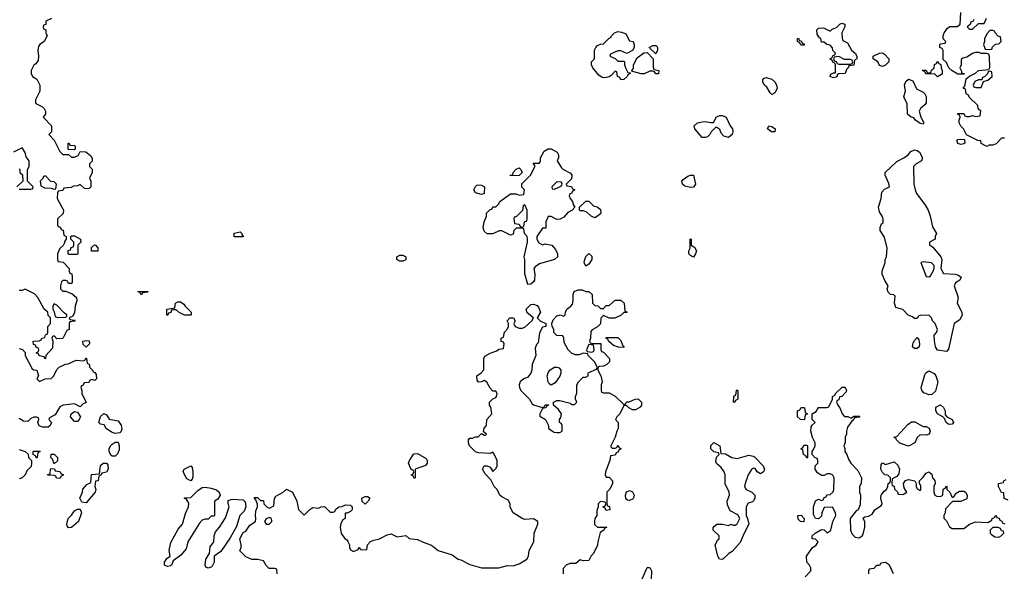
# Model space of a CAD drawing. Header units: inches. Extents: x 2380249 to 2585472, y 382747 to 546448.
# Tile 311 of 626: x 2560833 to 2567609, y 390707 to 394500. Entities that reach past the tile are written whole.
import ezdxf

# ---------------------------------------------------------------- set-up
doc = ezdxf.new("R2010")
doc.units = ezdxf.units.IN
doc.header["$MEASUREMENT"] = 0
doc.layers.add('C5369', color=7, linetype='Continuous')

msp = doc.modelspace()

# ---------------------------------------------------------------- linework, layer by layer
at = {"layer": 'C5369', "color": 4, "elevation": 32}
for points in [[(2567610, 393686), (2567590, 393686), (2567552.7, 393647.3), (2567530, 393638), (2567503.6, 393636.4), (2567488.8, 393628.9), (2567450, 393648.7), (2567447.3, 393667.3), (2567426, 393670), (2567348.8, 393708.9), (2567329, 393749), (2567310, 393768), (2567298, 393790), (2567298, 393810), (2567306, 393830), (2567302, 393842), (2567286, 393850), (2567290, 393854), (2567330, 393854), (2567338, 393838), (2567350, 393834), (2567370, 393834), (2567390, 393842), (2567410, 393834), (2567442, 393838), (2567446, 393870), (2567428, 393888), (2567426, 393910), (2567367.3, 393967.3), (2567362, 393982), (2567346, 393990), (2567342, 394022), (2567326, 394030), (2567338, 394042), (2567347.3, 394092.7), (2567368, 394112), (2567410, 394132), (2567430, 394151.3), (2567502, 394158), (2567508, 394172), (2567507.3, 394247.3), (2567502, 394262), (2567487.3, 394267.3), (2567450, 394268), (2567434.6, 394274.6), (2567410, 394275.3), (2567390, 394268.7), (2567350, 394242), (2567323.6, 394236.4), (2567312.7, 394227.3), (2567311.2, 394188.9), (2567302, 394170), (2567314, 394146), (2567314, 394134), (2567334, 394130), (2567330, 394126), (2567290, 394126), (2567250, 394148), (2567226, 394170), (2567210, 394206), (2567187.3, 394227.3), (2567187.3, 394287.3), (2567182, 394302), (2567166, 394310), (2567166, 394330), (2567170, 394334), (2567202, 394338), (2567206, 394350), (2567188, 394368), (2567188.4, 394388.4), (2567194, 394410), (2567218, 394442), (2567232.7, 394452.7), (2567287.3, 394452.7), (2567306, 394470), (2567309, 394550)], [(2561051.2, 394508.9), (2561014, 394490), (2561012.7, 394467.3), (2560998, 394462), (2560994, 394450), (2560998, 394438), (2561014, 394430), (2561014, 394410), (2561022, 394390), (2561002, 394350), (2560971.6, 394328.4), (2560963.6, 394316.4), (2560958, 394290), (2560962, 394250), (2560959.6, 394220.4), (2560943.6, 394196.4), (2560930, 394188), (2560912, 394150), (2560912, 394130), (2560922, 394110), (2560951, 394091), (2560971, 394050), (2560970.9, 394009.1), (2560942, 393950), (2560942, 393930), (2560944.7, 393924.7), (2560990, 393902), (2561002, 393890), (2561011.6, 393871.6), (2561012, 393850), (2560994, 393830), (2561052, 393770), (2561051.2, 393728.9), (2561034, 393710), (2561070.9, 393670.9), (2561110, 393594), (2561130, 393574), (2561170, 393574), (2561190, 393554), (2561210, 393554), (2561234.6, 393565.4), (2561250, 393594), (2561288.4, 393591.6), (2561323.6, 393563.6), (2561332.7, 393547.3), (2561332.7, 393527.3), (2561314, 393510), (2561314, 393490), (2561332, 393472), (2561331.2, 393448.9), (2561314, 393410), (2561322, 393390), (2561322, 393350), (2561316.9, 393343.1), (2561310, 393338), (2561280.4, 393340.4), (2561250, 393366), (2561230, 393358), (2561203.6, 393356.4), (2561187.3, 393347.3), (2561138, 393342), (2561130, 393326), (2561098, 393322), (2561094, 393310), (2561092, 393270), (2561134, 393190), (2561132.7, 393167.3), (2561094, 393130), (2561094, 393090), (2561098, 393078), (2561112.7, 393072.7), (2561118, 393058), (2561132.7, 393052.7), (2561138, 393018), (2561154, 393010), (2561154, 392990), (2561143.6, 392976.4), (2561139.6, 392960.4), (2561132.7, 392947.3), (2561110, 392926), (2561094, 392890), (2561094, 392850), (2561098, 392838), (2561132.7, 392832.7), (2561174, 392790), (2561174, 392770), (2561178, 392758), (2561191.6, 392751.6), (2561194, 392730), (2561194, 392690), (2561190, 392686), (2561170, 392686), (2561162, 392702), (2561150, 392706), (2561130, 392706), (2561122, 392698), (2561114, 392670), (2561114, 392650), (2561130, 392634), (2561150, 392634), (2561195.3, 392615.3), (2561224.7, 392590), (2561226, 392570), (2561214.8, 392530), (2561210, 392486), (2561198, 392462), (2561174, 392450), (2561178, 392438), (2561210, 392434), (2561214, 392430), (2561210, 392426), (2561178, 392422), (2561174, 392410), (2561174, 392370), (2561158, 392362), (2561130, 392308), (2561090, 392306), (2561070, 392326), (2561058, 392322), (2561054, 392310), (2561062, 392290), (2561059.6, 392240.4), (2561014, 392190), (2561011.2, 392168.9), (2561006, 392170), (2561002, 392182), (2560968.4, 392188.4), (2560962, 392202), (2560946, 392210), (2560962, 392218), (2560966, 392230), (2560962, 392242), (2560947.3, 392247.3), (2560942, 392262), (2560927.3, 392267.3), (2560926, 392290), (2560967.3, 392292.7), (2560982, 392298), (2560986, 392310), (2561006, 392314), (2561010, 392334), (2561022, 392338), (2561026, 392350), (2561028, 392390), (2561046, 392410), (2561046, 392450), (2561030, 392466), (2561028, 392490), (2561002, 392510), (2560958, 392590), (2560934.6, 392614.6), (2560870, 392648), (2560850, 392638), (2560830, 392638)], [(2567398, 394502), (2567392.7, 394487.3), (2567378, 394482), (2567372.7, 394467.3), (2567354, 394450), (2567370, 394434), (2567390, 394434), (2567430, 394474), (2567470, 394474), (2567486, 394510)], [(2560830, 393334), (2560910, 393334), (2560922, 393338), (2560926, 393350), (2560886, 393390), (2560886, 393470), (2560898, 393490), (2560898, 393530), (2560878, 393558), (2560870, 393586), (2560850, 393618), (2560790, 393588)], [(2560830, 393474), (2560834, 393470), (2560834, 393450), (2560852.7, 393432.7), (2560854, 393390), (2560814, 393350)], [(2562606, 390690), (2562602, 390722), (2562590, 390726), (2562550, 390726), (2562530, 390746), (2562510, 390778), (2562470, 390788), (2562430, 390788), (2562390, 390806), (2562348.4, 390848.4), (2562358, 390870), (2562358, 390890), (2562348, 390930), (2562370, 390974), (2562390, 390982), (2562416.4, 391023.6), (2562455.3, 391050), (2562459.3, 391070), (2562455.1, 391090), (2562457.2, 391122.8), (2562469, 391150), (2562468.8, 391168.9), (2562458, 391198), (2562448, 391210), (2562450, 391214), (2562470, 391214), (2562490, 391194), (2562510, 391194), (2562514, 391170), (2562534, 391150), (2562550, 391142), (2562556.4, 391143.6), (2562582, 391158), (2562587.3, 391207.3), (2562596.4, 391223.6), (2562646, 391250), (2562670, 391271.3), (2562710, 391252), (2562741, 391190), (2562752, 391132), (2562790, 391094), (2562830, 391132), (2562850, 391144.7), (2562890, 391142), (2562908.8, 391151.1), (2562930, 391152), (2562970, 391114), (2562990, 391114), (2563002, 391118), (2563007.3, 391132.7), (2563028.8, 391151.1), (2563050, 391152), (2563076.4, 391163.6), (2563110, 391162), (2563122, 391150), (2563122, 391130), (2563110, 391118), (2563086, 391106), (2563074, 391106), (2563072, 391070), (2563058, 391062), (2563043.6, 391036.4), (2563038, 391010), (2563046, 390966), (2563070, 390932), (2563083.6, 390923.6), (2563091.6, 390911.6), (2563102, 390890), (2563102, 390870), (2563110, 390854), (2563130, 390842), (2563162, 390858), (2563170, 390874), (2563178, 390858), (2563190, 390854), (2563222, 390858), (2563226, 390890), (2563248.4, 390911.6), (2563270, 390922), (2563310, 390931), (2563362, 390958), (2563390, 390964.7), (2563430, 390944.7), (2563490, 390952), (2563512.7, 390932.7), (2563570, 390926), (2563610, 390906.8), (2563667.5, 390887.5), (2563712, 390850), (2563810, 390821), (2563850, 390791), (2563870, 390786), (2563930, 390754.8), (2564010, 390731.3), (2564130, 390730.8), (2564190, 390746), (2564230, 390744.7), (2564270, 390758), (2564324, 390790), (2564334.5, 390810), (2564339.5, 390850), (2564372.3, 390910), (2564373.2, 390970), (2564398, 391030), (2564398, 391050), (2564368.4, 391068.4), (2564310, 391064), (2564290, 391069), (2564228.8, 391108.9), (2564208.8, 391148.9), (2564208, 391170), (2564195.3, 391195.3), (2564150, 391218), (2564138, 391230), (2564118, 391270), (2564098, 391290), (2564076.4, 391336.4), (2564036.4, 391376.4), (2564018, 391410), (2564030, 391432), (2564050, 391432), (2564070, 391422), (2564090, 391394), (2564110, 391414), (2564118, 391430), (2564118, 391470), (2564096.4, 391516.4), (2564090, 391526), (2564070, 391518), (2563990, 391522), (2563968.7, 391528.7), (2563929, 391569), (2563922, 391590), (2563922, 391610), (2563930, 391622), (2563950, 391622), (2563970, 391632), (2563987.3, 391632.7), (2564010, 391654), (2564030, 391642), (2564038, 391642), (2564046, 391650), (2564026, 391666), (2564028.4, 391691.6), (2564046, 391710), (2564048.4, 391751.6), (2564082, 391790), (2564074.6, 391834.6), (2564066, 391850), (2564066, 391870), (2564090, 391894), (2564110, 391902), (2564115.3, 391910), (2564118, 391930), (2564110, 391946), (2564090, 391946), (2564070, 391966), (2564048.4, 392008.4), (2564030, 392018), (2564011.2, 392008.9), (2563990, 392008), (2563980.4, 392020.4), (2563978, 392050), (2564008.4, 392071.6), (2564027.3, 392092.7), (2564028, 392170), (2564034.6, 392185.4), (2564070, 392206), (2564116.4, 392223.6), (2564130, 392234), (2564162, 392238), (2564166, 392270), (2564162, 392282), (2564147.3, 392287.3), (2564146, 392310), (2564162, 392318), (2564168.4, 392351.6), (2564190, 392374), (2564198, 392390), (2564198, 392410), (2564188, 392430), (2564206, 392450), (2564232, 392450), (2564242, 392430), (2564234, 392410), (2564242, 392390), (2564270, 392378), (2564290, 392378), (2564310, 392386), (2564358, 392430), (2564368, 392450), (2564325.2, 392485.2), (2564318, 392510), (2564350, 392542), (2564370, 392544.7), (2564393.7, 392533.7), (2564403.5, 392523.5), (2564416, 392490), (2564394, 392450), (2564414, 392430), (2564454, 392410), (2564454, 392390), (2564430, 392386), (2564410, 392346), (2564402, 392278), (2564390, 392266), (2564379.6, 392240.4), (2564384.7, 392190), (2564358.8, 392130), (2564358, 392090), (2564351.3, 392070), (2564330, 392042), (2564302, 392030), (2564278, 392010), (2564271.3, 391990), (2564271.6, 391971.6), (2564282, 391950), (2564342, 391890), (2564359.6, 391859.6), (2564370, 391852), (2564430, 391834), (2564442, 391838), (2564450, 391852), (2564472.7, 391852.7), (2564470, 391846), (2564458, 391842), (2564454, 391830), (2564430, 391826), (2564412, 391790), (2564412.7, 391772.7), (2564450.9, 391750.9), (2564472, 391710), (2564472, 391690), (2564510, 391664.7), (2564530, 391662), (2564550, 391662), (2564566, 391670), (2564566, 391710), (2564562, 391722), (2564548, 391730), (2564548.7, 391750), (2564556.4, 391763.6), (2564562, 391790), (2564540.2, 391820.2), (2564506, 391850), (2564506, 391870), (2564530, 391882), (2564550, 391881), (2564622, 391862), (2564630, 391854), (2564650, 391854), (2564666, 391870), (2564658, 391890), (2564658, 391910), (2564667.3, 391932.7), (2564668, 391990), (2564678, 392010), (2564710, 392042), (2564730, 392042), (2564746, 392050), (2564746, 392070), (2564750, 392074), (2564802, 392098), (2564806, 392110), (2564790, 392146), (2564746, 392190), (2564742, 392202), (2564710, 392208), (2564683.6, 392196.4), (2564656.4, 392196.4), (2564630, 392208), (2564608, 392230), (2564580.4, 392280.4), (2564578, 392310), (2564570, 392326), (2564530, 392328), (2564508, 392350), (2564508, 392370), (2564498, 392390), (2564495.3, 392410), (2564504.7, 392435.3), (2564530, 392464.7), (2564551.3, 392471.3), (2564578, 392462), (2564586, 392470), (2564588, 392490), (2564598, 392510), (2564626, 392530), (2564636.4, 392543.6), (2564642, 392570), (2564642, 392610), (2564648, 392630), (2564676.4, 392643.6), (2564703.6, 392643.6), (2564730, 392632), (2564750, 392632), (2564772, 392610), (2564774, 392550), (2564790, 392534), (2564812.7, 392532.7), (2564830, 392514), (2564850, 392514), (2564870, 392534), (2564890, 392534), (2564930, 392571.3), (2564970, 392571.3), (2564992, 392550), (2564998, 392498), (2565014, 392490), (2565010, 392486), (2564990, 392486), (2564971.6, 392468.4), (2564928.4, 392448.4), (2564890, 392448), (2564850, 392466), (2564832.7, 392447.3), (2564830.9, 392409.1), (2564810, 392388), (2564771.6, 392368.4), (2564763.6, 392356.4), (2564762, 392310), (2564754, 392290), (2564758, 392278), (2564770, 392274), (2564832.7, 392272.7), (2564832.7, 392232.7), (2564838, 392218), (2564850, 392214), (2564892, 392170), (2564891.6, 392148.4), (2564874, 392130), (2564850, 392118), (2564823.6, 392116.4), (2564812.7, 392107.3), (2564812, 392090), (2564832, 392050), (2564842, 392010), (2564834, 391990), (2564834, 391950), (2564838, 391938), (2564850, 391934), (2564890, 391934), (2564931.6, 391911.6), (2564990, 391854), (2565002, 391858), (2565008.4, 391871.6), (2565027.3, 391872.7), (2565068.4, 391891.6), (2565090, 391892), (2565112, 391870), (2565111.6, 391848.4), (2565103.6, 391836.4), (2565070, 391818), (2565050, 391818), (2565026, 391830), (2565010, 391846), (2564990, 391846), (2564962, 391790), (2564942, 391770), (2564934, 391750), (2564952, 391730), (2564952, 391690), (2564942, 391670), (2564931.6, 391628.4), (2564902, 391570), (2564902, 391562), (2564910, 391554), (2564930, 391554), (2564942, 391558), (2564950, 391574), (2564958, 391558), (2564972, 391550), (2564958, 391542), (2564950, 391526), (2564938, 391522), (2564930, 391506), (2564898, 391502), (2564894, 391470), (2564864.7, 391390), (2564862, 391370), (2564870, 391354), (2564890, 391354), (2564912, 391330), (2564911.6, 391308.4), (2564891.6, 391268.4), (2564874, 391250), (2564874, 391170), (2564878, 391158), (2564892.7, 391152.7), (2564894, 391130), (2564870, 391126), (2564862, 391142), (2564846, 391150), (2564862, 391158), (2564866, 391170), (2564862, 391182), (2564830, 391186), (2564814, 391170), (2564814, 391150), (2564805.4, 391125.4), (2564804.7, 391090), (2564790.8, 391070), (2564787.9, 391052.1), (2564788.3, 391028.3), (2564810, 391010.7), (2564874, 391010), (2564858, 391002), (2564854, 390990), (2564826.8, 390973.2), (2564811.3, 390910), (2564810, 390886), (2564782, 390830), (2564766.4, 390813.6), (2564750, 390782), (2564710, 390778), (2564690, 390786), (2564659.6, 390760.4), (2564619.6, 390760.4), (2564594, 390750), (2564572.7, 390727.3), (2564572, 390690)], [(2560830, 392238), (2560851.6, 392231.6), (2560871.6, 392211.6), (2560872, 392190), (2560919.6, 392099.6), (2560930, 392092), (2560951.3, 392090), (2560962, 392050), (2560952, 392030), (2560970, 392012), (2561008.8, 392031.1), (2561050, 392032), (2561068.8, 392051.1), (2561090, 392094), (2561106, 392110), (2561148.4, 392131.6), (2561167.3, 392132.7), (2561222, 392158), (2561270, 392154), (2561282, 392158), (2561290, 392174), (2561294, 392170), (2561298, 392138), (2561314, 392130), (2561314, 392110), (2561334, 392090), (2561338, 392078), (2561350, 392074), (2561359.6, 392059.6), (2561362, 392030), (2561350, 392018), (2561330, 392026), (2561318, 392022), (2561310, 392006), (2561278, 392002), (2561270, 391986), (2561258, 391982), (2561254, 391970), (2561262, 391950), (2561262, 391930), (2561290, 391868), (2561270, 391858), (2561250, 391838), (2561210, 391858), (2561131.6, 391848.4), (2561110, 391838), (2561076.9, 391783.1), (2561038, 391762), (2561034, 391750), (2561052, 391730), (2561042, 391710), (2561030, 391698), (2560990, 391698), (2560967.3, 391707.3), (2560958, 391730), (2560966, 391750), (2560962, 391762), (2560950, 391766), (2560930, 391766), (2560910, 391758), (2560890, 391738), (2560860.4, 391740.4), (2560830, 391758)], [(2566238, 390670), (2566278, 390710), (2566278, 390730), (2566268, 390750), (2566248.7, 390770), (2566248, 390810), (2566288, 390870), (2566314, 390886), (2566328, 390910), (2566310, 390928), (2566286, 390930), (2566286, 390950), (2566306, 390970), (2566350, 390994), (2566370, 390992), (2566390, 390972), (2566410, 390984.7), (2566415.3, 390990), (2566428.7, 391050), (2566448.7, 391090), (2566448, 391110), (2566427.3, 391147.3), (2566370, 391146), (2566352, 391110), (2566350, 391086), (2566330, 391068), (2566308.8, 391068.9), (2566296.4, 391096.4), (2566295.3, 391150), (2566310, 391192), (2566330, 391202), (2566350, 391194), (2566362, 391198), (2566370, 391214), (2566382, 391218), (2566387.3, 391232.7), (2566410, 391234), (2566430, 391254), (2566435.3, 391270), (2566438, 391350), (2566428, 391368), (2566410, 391378), (2566390, 391378), (2566370, 391366), (2566350, 391366), (2566323.1, 391383.1), (2566308, 391410), (2566308, 391432), (2566326, 391450), (2566326, 391470), (2566322, 391482), (2566307.3, 391487.3), (2566286, 391510), (2566286, 391530), (2566296.4, 391543.6), (2566306, 391570), (2566306, 391590), (2566288, 391628), (2566278, 391670), (2566280.4, 391699.6), (2566287.3, 391712.7), (2566306, 391730), (2566286, 391750), (2566286, 391790), (2566314.6, 391805.4), (2566330, 391834), (2566387.3, 391832.7), (2566402, 391838), (2566426, 391890), (2566426, 391910), (2566442, 391918), (2566446, 391930), (2566492.7, 391972.7), (2566510, 391974), (2566514, 391970), (2566522, 391950), (2566519.6, 391940.4), (2566491.2, 391908.9), (2566474, 391906), (2566470, 391886), (2566458, 391882), (2566454, 391870), (2566462, 391850), (2566478, 391830), (2566492, 391790), (2566510, 391772), (2566531.2, 391771.1), (2566550, 391762), (2566558, 391762), (2566572.7, 391772.7), (2566610, 391774), (2566614, 391770), (2566610, 391766), (2566578, 391762), (2566574, 391750), (2566559.6, 391740.4), (2566530, 391698), (2566522, 391670), (2566522, 391650), (2566514, 391630), (2566512.7, 391592.7), (2566504.7, 391570), (2566511.3, 391551.3), (2566512, 391530), (2566524.7, 391510), (2566536.9, 391476.9), (2566552, 391450), (2566599.8, 391399.8), (2566626, 391350), (2566624.7, 391310), (2566611.3, 391290), (2566611.6, 391251.6), (2566618, 391230), (2566616.9, 391163.1), (2566602, 391130), (2566590, 391122), (2566548.2, 391070), (2566551.4, 390990), (2566562.2, 390962.2), (2566582.3, 390942.3), (2566610, 390937.3), (2566629.6, 390950.4), (2566637, 390963), (2566649, 391010), (2566648.4, 391048.4), (2566638, 391070), (2566643.1, 391076.9), (2566650, 391082), (2566674.6, 391085.4), (2566700.4, 391099.6), (2566718, 391130), (2566760.4, 391159.6), (2566768, 391170), (2566759, 391210), (2566762, 391230), (2566781.5, 391258.5), (2566798, 391270), (2566808, 391290), (2566808.4, 391311.6), (2566822, 391318), (2566826, 391330), (2566826, 391350), (2566807.3, 391367.3), (2566786, 391370), (2566770, 391386), (2566758, 391410), (2566760.4, 391439.6), (2566770, 391452), (2566790, 391442), (2566850, 391458.8), (2566877.1, 391437.1), (2566887.3, 391410), (2566882.8, 391377.2), (2566870, 391358), (2566838, 391342), (2566834, 391310), (2566838, 391298), (2566851.6, 391291.6), (2566852.7, 391272.7), (2566872.7, 391252.7), (2566878, 391238), (2566910, 391234), (2566938, 391250), (2566920.4, 391280.4), (2566915.3, 391310), (2566929, 391331), (2566950, 391338), (2566994, 391330), (2567002, 391310), (2567002, 391290), (2567010, 391274), (2567030, 391262), (2567035.3, 391270), (2567035.3, 391295.3), (2567026, 391310), (2567026, 391330), (2567048.4, 391351.6), (2567070, 391382), (2567090, 391392), (2567110, 391374), (2567114, 391350), (2567131.6, 391331.6), (2567132, 391310), (2567124.7, 391290), (2567124.7, 391250), (2567131.6, 391231.6), (2567143.6, 391223.6), (2567170, 391222), (2567186, 391230), (2567188.4, 391271.6), (2567202, 391278), (2567210, 391294), (2567214, 391290), (2567214, 391270), (2567234, 391250), (2567250, 391214), (2567262, 391218), (2567276.4, 391243.6), (2567301.2, 391258.8), (2567330, 391258), (2567342, 391250), (2567352, 391230), (2567350, 391206), (2567310, 391188), (2567252.7, 391187.3), (2567203.6, 391136.4), (2567202, 391110), (2567192, 391090), (2567192.7, 391072.7), (2567210, 391054), (2567231.6, 391011.6), (2567250, 391002), (2567330, 391002), (2567369.1, 391030.9), (2567410, 391046), (2567496.4, 391043.6), (2567522, 391058), (2567526, 391070), (2567542, 391078), (2567550, 391094), (2567558, 391078), (2567572.7, 391072.7), (2567578, 391058), (2567592.7, 391052.7), (2567598, 391038), (2567612.7, 391032.7)], [(2560830, 391544.7), (2560871.6, 391531.6), (2560892.7, 391512.7), (2560894, 391490), (2560914, 391470), (2560914, 391450), (2560911.6, 391428.4), (2560882, 391398), (2560872, 391370), (2560850, 391348.7), (2560830, 391342)], [(2567635.3, 391195.3), (2567607.3, 391207.3), (2567606, 391246), (2567588.8, 391248.9), (2567568, 391290), (2567568.7, 391311.3), (2567602, 391318), (2567606, 391330), (2567622, 391338)], [(2566846, 390690), (2566818, 390750), (2566790, 390768), (2566758, 390762), (2566750, 390746), (2566730, 390746), (2566710, 390726), (2566678, 390722), (2566674, 390710), (2566674, 390690)], [(2565090, 390592), (2565150, 390734), (2565170, 390734), (2565182, 390710), (2565178, 390650)]]:
    msp.add_lwpolyline(points, dxfattribs=at)
for points in [[(2566430, 394099.3), (2566409.5, 394110.5), (2566415.3, 394124.7), (2566434, 394134), (2566446, 394134), (2566447.3, 394187.3), (2566442, 394202), (2566430, 394206), (2566422, 394222), (2566408, 394230), (2566422, 394238), (2566430, 394254), (2566442, 394258), (2566446, 394270), (2566428.4, 394288.4), (2566427.3, 394307.3), (2566410, 394326), (2566388.4, 394328.4), (2566370, 394346), (2566350, 394346), (2566346, 394370), (2566336.4, 394376.4), (2566320.4, 394400.4), (2566318, 394430), (2566330, 394442), (2566363.6, 394443.6), (2566410, 394422), (2566424.7, 394435.3), (2566454, 394446), (2566478, 394470), (2566490, 394476), (2566511.3, 394470), (2566511.3, 394450), (2566491.3, 394410), (2566492, 394372), (2566498, 394358), (2566530, 394342), (2566558, 394290), (2566582, 394270), (2566594, 394250), (2566594, 394230), (2566578, 394222), (2566572.7, 394187.3), (2566538, 394182), (2566534, 394170), (2566522, 394158), (2566514, 394130), (2566470, 394128), (2566458, 394122), (2566458, 394110), (2566450, 394105.2)], [(2565011.6, 394268.4), (2564970, 394286), (2564950, 394286), (2564898, 394262), (2564894, 394250), (2564930, 394234), (2564950, 394214), (2564990, 394214), (2564994, 394210), (2564994, 394190), (2565003.6, 394163.6), (2565018, 394138), (2565034, 394134), (2565034, 394130), (2565018, 394122), (2565014, 394110), (2564990, 394088), (2564970, 394086), (2564962, 394102), (2564946, 394110), (2564942, 394142), (2564930, 394146), (2564903.6, 394116.4), (2564890, 394108), (2564859.8, 394100.2), (2564842, 394102), (2564818, 394118), (2564778, 394170), (2564768.7, 394190), (2564768.7, 394210), (2564788, 394230), (2564788, 394290), (2564798, 394310), (2564810, 394322), (2564830, 394332), (2564850, 394334), (2564890, 394374), (2564902, 394378), (2564906, 394390), (2564926, 394410), (2564950, 394418), (2564975.3, 394415.3), (2565003.6, 394403.6), (2565030, 394354), (2565054, 394350), (2565062, 394330), (2565062, 394310), (2565051.3, 394288.7)], [(2567530, 394426), (2567510, 394426), (2567490, 394406), (2567472, 394370), (2567472, 394350), (2567464.7, 394330), (2567478, 394298), (2567510, 394294), (2567522, 394298), (2567527.3, 394312.7), (2567547.3, 394332.7), (2567570, 394334), (2567586, 394350), (2567582, 394382), (2567567.3, 394387.3), (2567546, 394410), (2567542, 394422)], [(2566210, 394326), (2566206, 394330), (2566202, 394342), (2566186, 394350), (2566186, 394370), (2566194, 394370), (2566198, 394358), (2566210, 394354), (2566218, 394338), (2566232.7, 394332.7), (2566230, 394326)], [(2565210, 394128), (2565202, 394142), (2565190, 394146), (2565170, 394146), (2565130, 394128.7), (2565110, 394128.7), (2565060.4, 394140.4), (2565046, 394146), (2565046, 394150), (2565056.4, 394163.6), (2565058, 394190), (2565083.1, 394236.9), (2565127.3, 394272.7), (2565150, 394274), (2565192, 394232), (2565192.7, 394172.7), (2565198, 394158), (2565231.2, 394151.1), (2565230, 394128)], [(2565210, 394266), (2565166, 394310), (2565190, 394322), (2565210, 394322), (2565216.9, 394316.9), (2565222, 394310), (2565222, 394290)], [(2566770, 394178), (2566750, 394186), (2566738, 394210), (2566706, 394230), (2566706, 394250), (2566749.3, 394270.7), (2566771.2, 394271.1), (2566783.6, 394263.6), (2566814, 394230), (2566814, 394210), (2566790, 394188)], [(2566470, 394246), (2566438, 394242), (2566434, 394230), (2566438, 394218), (2566452.7, 394212.7), (2566458, 394198), (2566470, 394194), (2566550, 394194), (2566562, 394198), (2566566, 394210), (2566562, 394222), (2566550, 394226), (2566510, 394226)], [(2567150, 394108), (2567127.3, 394127.3), (2567070, 394126), (2567062, 394142), (2567046, 394150), (2567050, 394154), (2567070, 394154), (2567078, 394138), (2567090, 394134), (2567102, 394138), (2567107.3, 394152.7), (2567126, 394170), (2567127.3, 394192.7), (2567142, 394198), (2567150, 394214), (2567158, 394198), (2567172.7, 394192.7), (2567174, 394170), (2567182, 394150), (2567182, 394130), (2567176.9, 394123.1)], [(2567510, 394146), (2567498, 394142), (2567492.7, 394127.3), (2567472.7, 394107.3), (2567458, 394102), (2567454, 394086), (2567430, 394086), (2567404.7, 394075.3), (2567394, 394050), (2567398, 394038), (2567412.7, 394032.7), (2567450, 394034), (2567466, 394074), (2567496.4, 394083.6), (2567526, 394110), (2567522, 394142)], [(2566010, 393986), (2565996.4, 393996.4), (2565975.5, 394035.5), (2565958, 394050), (2565946, 394070), (2565946, 394090), (2565960.4, 394099.6), (2565970, 394102), (2566010, 394091), (2566031, 394070), (2566041, 394050), (2566046, 394030), (2566042, 394018), (2566030, 393998)], [(2567050, 393782), (2567030, 393786.6), (2566997.2, 393810), (2566985.6, 393825.6), (2566968.7, 393830), (2566942, 393850), (2566940.4, 393920.4), (2566918, 393970), (2566928.7, 394010), (2566922, 394050), (2566930, 394074), (2566950, 394092), (2566978.8, 394078.8), (2567004.7, 394024.7), (2567050, 394002), (2567062, 393990), (2567071.2, 393971.1), (2567071.6, 393928.4), (2567063.6, 393916.4), (2567032, 393890), (2567022, 393870), (2567034.8, 393830), (2567054.8, 393790)], [(2565710, 393689), (2565679, 393699), (2565660.2, 393720.2), (2565650, 393746), (2565630, 393758), (2565622, 393758), (2565591.6, 393728.4), (2565582, 393710), (2565565.4, 393694.6), (2565550.9, 393689.1), (2565530, 393689), (2565478, 393750), (2565475.3, 393770), (2565498, 393790), (2565530, 393798.8), (2565550, 393801), (2565590, 393792), (2565607.3, 393792.7), (2565628.8, 393831.1), (2565650, 393842), (2565670, 393842), (2565694, 393830), (2565722, 393770), (2565738, 393750), (2565741, 393730), (2565736, 393710)], [(2566030, 393729), (2566006, 393730), (2565978, 393750), (2565989, 393771), (2566010, 393764.7), (2566031.3, 393750)], [(2561210, 393606), (2561167.3, 393607.3), (2561166, 393650), (2561174, 393650), (2561178, 393638), (2561210, 393634), (2561214, 393630), (2561214, 393610)], [(2567310, 393642.9), (2567290, 393649.6), (2567282.7, 393670), (2567290, 393676.3), (2567310, 393679.1), (2567335.3, 393675.3), (2567336, 393650), (2567330, 393646)], [(2564530, 393126), (2564490, 393146), (2564470, 393146), (2564454, 393110), (2564452.7, 393067.3), (2564430, 393066), (2564392, 393010), (2564392, 392990), (2564406, 392966), (2564430, 392952), (2564450, 392958), (2564494, 392950), (2564519.6, 392919.6), (2564534, 392890), (2564534, 392870), (2564514, 392850), (2564410, 392822), (2564379.6, 392800.4), (2564372, 392790), (2564378, 392750), (2564376, 392710), (2564370, 392698), (2564350, 392682), (2564330, 392678), (2564308.4, 392751.6), (2564308.7, 392850), (2564304, 392870), (2564328, 392970), (2564328, 392990), (2564326, 393010), (2564306, 393030), (2564302, 393062), (2564290, 393066), (2564250, 393066), (2564234, 393050), (2564230, 393026), (2564210, 393018), (2564150, 393048), (2564132.7, 393047.3), (2564090, 393028), (2564050, 393028), (2564030, 393046), (2564022, 393070), (2564028.8, 393111.1), (2564046, 393150), (2564046, 393170), (2564070, 393194), (2564082, 393198), (2564090, 393214), (2564110, 393214), (2564130, 393234), (2564138, 393250), (2564210, 393302), (2564250, 393302), (2564270, 393294), (2564302, 393298), (2564306, 393330), (2564288, 393348), (2564288.4, 393371.6), (2564350, 393434), (2564378, 393490), (2564378, 393498), (2564366, 393514), (2564410, 393514), (2564418, 393530), (2564418, 393550), (2564443.1, 393596.9), (2564470, 393612), (2564490, 393612), (2564532, 393590), (2564542, 393570), (2564542, 393550), (2564532, 393530), (2564562, 393482), (2564570, 393472), (2564623.6, 393443.6), (2564632, 393430), (2564630, 393406), (2564594, 393370), (2564598, 393358), (2564630, 393352), (2564638, 393338), (2564654, 393330), (2564638, 393322), (2564630, 393306), (2564618, 393302), (2564614, 393290), (2564622, 393270), (2564638, 393250), (2564644.7, 393224.7), (2564654, 393210), (2564634, 393190), (2564605.4, 393174.6), (2564576.9, 393143.1), (2564551.6, 393128.4)], [(2567210, 392218), (2567150, 392228.7), (2567135.3, 392250), (2567127.3, 392292.7), (2567126, 392330), (2567142, 392350), (2567148.7, 392370), (2567134, 392410), (2567115.3, 392430), (2567108, 392450), (2567090, 392468), (2567030, 392466), (2567018, 392462), (2567010, 392446), (2566990, 392446), (2566976.4, 392456.4), (2566947.3, 392467.3), (2566910, 392508), (2566862, 392522), (2566854, 392550), (2566858, 392598), (2566848, 392608), (2566826, 392610), (2566810, 392626), (2566802, 392650), (2566808.7, 392670), (2566786, 392706), (2566768.7, 392750), (2566768.8, 392771.1), (2566788, 392830), (2566788.8, 392851.1), (2566798, 392870), (2566802, 392930), (2566784.7, 393004.7), (2566755.3, 393050), (2566755.3, 393070), (2566764.7, 393095.3), (2566774, 393106), (2566775.3, 393130), (2566768.7, 393150), (2566750, 393178), (2566742.7, 393210), (2566762, 393270), (2566765.6, 393314.4), (2566784.7, 393335.3), (2566818, 393350), (2566814.6, 393374.6), (2566788, 393430), (2566788, 393450), (2566870, 393524.7), (2566918, 393550), (2566948, 393570), (2566965.2, 393594.8), (2566990, 393604.7), (2567010, 393601), (2567024.7, 393590), (2567044.7, 393550), (2567038, 393530), (2567002, 393510), (2566984.7, 393490), (2566986.8, 393370), (2566994.8, 393330), (2567004, 393304), (2567062.8, 393230), (2567084, 393190), (2567098.8, 393150), (2567115.3, 393075.3), (2567142, 393030), (2567134, 393010), (2567134, 392990), (2567094, 392970), (2567094, 392950), (2567106, 392946), (2567116, 392936), (2567171.3, 392870), (2567178, 392850), (2567172, 392790), (2567190, 392754), (2567270, 392751), (2567290, 392744.7), (2567312, 392730), (2567302, 392710), (2567272, 392690), (2567264.7, 392670), (2567291.3, 392590), (2567284.7, 392550), (2567314.4, 392494.4), (2567318.8, 392470), (2567302.8, 392437.2), (2567264.7, 392410), (2567224.7, 392235.3)], [(2564210, 393426), (2564208, 393430), (2564226, 393434), (2564228, 393450), (2564250, 393472), (2564270, 393482), (2564282, 393470), (2564292, 393450), (2564270, 393428)], [(2561010, 393426), (2560998, 393422), (2560992.7, 393407.3), (2560974, 393390), (2560978, 393358), (2561003.6, 393343.6), (2561050, 393342), (2561070, 393334), (2561082, 393338), (2561086, 393370), (2561070, 393386), (2561047.3, 393387.3)], [(2564530, 393386), (2564494, 393350), (2564498, 393338), (2564510, 393334), (2564530, 393342), (2564562, 393358), (2564566, 393370), (2564562, 393382)], [(2565450, 393345.2), (2565410, 393355.3), (2565395.3, 393370), (2565388.7, 393390), (2565398, 393402), (2565430, 393424.7), (2565450, 393432), (2565470, 393432), (2565484.7, 393370), (2565470, 393349)], [(2564010, 393298), (2563969.1, 393309.1), (2563958, 393330), (2563970, 393354), (2563978, 393362), (2563990, 393364.7), (2564010, 393362), (2564030.8, 393350.8), (2564030, 393306)], [(2564790, 393138), (2564766, 393150), (2564736.4, 393176.4), (2564710, 393186), (2564690, 393186), (2564686, 393190), (2564686, 393210), (2564730, 393252), (2564750, 393252), (2564781, 393221), (2564811.6, 393211.6), (2564830, 393194), (2564831.6, 393168.4), (2564810, 393148)], [(2564310, 393226), (2564298, 393222), (2564292.7, 393187.3), (2564252.7, 393147.3), (2564238, 393142), (2564234, 393130), (2564238, 393098), (2564270, 393094), (2564278, 393078), (2564290, 393074), (2564302, 393078), (2564306, 393110), (2564322, 393118), (2564326, 393130), (2564326, 393190)], [(2562370, 393006), (2562310, 393008), (2562308.4, 393031.6), (2562350, 393042), (2562362, 393030), (2562362, 393022), (2562372, 393010)], [(2561170, 392886), (2561166, 392890), (2561167.3, 392912.7), (2561182, 392918), (2561187.3, 392932.7), (2561202, 392938), (2561206, 392950), (2561206, 392970), (2561186, 392990), (2561186, 393010), (2561190, 393014), (2561210, 393014), (2561252, 392990), (2561254, 392970), (2561234, 392950), (2561234, 392890), (2561230, 392886)], [(2565470, 392868), (2565450, 392878), (2565438, 392890), (2565438, 392910), (2565448, 392930), (2565446, 392990), (2565450, 392994), (2565454, 392990), (2565454, 392950), (2565476.9, 392936.9), (2565491, 392911), (2565484.7, 392890)], [(2561370, 392908), (2561328.4, 392908.4), (2561327.3, 392932.7), (2561348, 392952), (2561354, 392950), (2561371.2, 392931.1)], [(2563450, 392839), (2563428.7, 392850), (2563428, 392870), (2563450, 392881), (2563470, 392881), (2563491.3, 392870), (2563490, 392848), (2563470, 392839)], [(2564730, 392806), (2564718, 392830), (2564722, 392850), (2564729.1, 392870.9), (2564750, 392892), (2564770, 392874), (2564771, 392850), (2564750, 392818)], [(2567050, 392835.3), (2567034, 392830), (2567070, 392734), (2567090, 392732), (2567100.4, 392739.6), (2567118, 392770), (2567126, 392790), (2567126, 392810), (2567107.3, 392827.3)], [(2561670, 392608), (2561662, 392622), (2561646, 392630), (2561714, 392630), (2561714, 392626), (2561678, 392622)], [(2561070, 392546), (2561062, 392530), (2561062, 392510), (2561071.6, 392491.6), (2561078, 392458), (2561092.7, 392452.7), (2561150, 392454), (2561158, 392462), (2561158, 392470), (2561141.2, 392481.2), (2561090, 392538)], [(2561968, 392468), (2561930, 392486), (2561910, 392506), (2561890, 392506), (2561878, 392502), (2561872.7, 392487.3), (2561858, 392482), (2561850, 392466), (2561846, 392470), (2561846, 392510), (2561902, 392518), (2561906, 392550), (2561920.4, 392559.6), (2561939.6, 392559.6), (2561963.6, 392543.6), (2561972, 392530), (2562014, 392490), (2562014, 392470), (2562010, 392468)], [(2561290, 392248), (2561270, 392266), (2561268, 392290), (2561290, 392294), (2561311.6, 392291.6), (2561314, 392270)], [(2564990, 392246), (2564952.7, 392247.3), (2564920.4, 392260.4), (2564886, 392290), (2564882, 392302), (2564866, 392310), (2564870, 392314), (2564950, 392314), (2564970, 392294), (2564982, 392262), (2564992, 392250)], [(2566990, 392238), (2566978, 392250), (2566982, 392278), (2566990, 392294), (2567010, 392314), (2567019.6, 392299.6), (2567024.7, 392270), (2567022, 392250), (2567010, 392238)], [(2564750, 392266), (2564734, 392230), (2564738, 392218), (2564770, 392214), (2564782, 392218), (2564786, 392230), (2564782, 392262)], [(2564490, 391988), (2564476.4, 391996.4), (2564469.1, 392009.1), (2564464, 392050), (2564469.3, 392070.7), (2564482, 392090), (2564510, 392111), (2564530, 392111.3), (2564545.4, 392105.4), (2564558, 392090), (2564558, 392070), (2564551, 392049), (2564516.9, 392003.1)], [(2567090, 391919.3), (2567055.3, 391935.3), (2567040.9, 391950), (2567037, 391970), (2567062, 392058), (2567069.2, 392070.8), (2567090, 392084.7), (2567126.4, 392066.4), (2567138, 392050), (2567151.3, 392010), (2567134.4, 391945.6), (2567110, 391922)], [(2565750, 391868), (2565746, 391870), (2565747.3, 391907.3), (2565750, 391914), (2565762, 391918), (2565766, 391950), (2565770, 391954), (2565774, 391950), (2565774, 391890), (2565758, 391882)], [(2566230, 391748), (2566206, 391750), (2566186, 391770), (2566186, 391810), (2566202, 391818), (2566210, 391834), (2566230, 391834), (2566234, 391830), (2566238, 391798), (2566254, 391790), (2566238, 391782), (2566234, 391750)], [(2567230, 391715.3), (2567220.2, 391720.2), (2567208, 391730), (2567198, 391758), (2567186, 391770), (2567149, 391789), (2567138, 391810), (2567138, 391830), (2567143.1, 391836.9), (2567170, 391852), (2567190, 391834), (2567202, 391810), (2567202, 391782), (2567214, 391770), (2567250.9, 391750.9), (2567258, 391730), (2567250, 391718)], [(2561210, 391738), (2561182, 391770), (2561188, 391790), (2561210, 391804.7), (2561230, 391802), (2561252, 391770), (2561242, 391750), (2561230, 391738)], [(2561490, 391654), (2561464.7, 391664.7), (2561428.7, 391688.7), (2561414.6, 391714.6), (2561390, 391718), (2561378, 391730), (2561390, 391771.3), (2561411.2, 391791.1), (2561430, 391782), (2561450, 391752), (2561510, 391742), (2561530.8, 391710.8), (2561536, 391684), (2561530, 391666), (2561522, 391658)], [(2567050, 391702), (2567070, 391702), (2567091.2, 391691.1), (2567098, 391670), (2567092, 391650), (2567070, 391642), (2567030, 391646), (2567010, 391626), (2566994, 391590), (2566950, 391568), (2566889, 391589), (2566866, 391610), (2566862, 391622), (2566848, 391630), (2566870, 391634), (2566944.1, 391715.9), (2566970, 391734.8), (2566994, 391734)], [(2561470, 391498), (2561463.1, 391503.1), (2561448.4, 391528.4), (2561448, 391550), (2561458, 391570), (2561470, 391582), (2561490, 391594), (2561510, 391594), (2561518, 391570), (2561516.9, 391543.1), (2561505.4, 391514.6), (2561490, 391498)], [(2565770, 391482), (2565850, 391504.7), (2565879.6, 391499.6), (2565890, 391494), (2565950, 391432), (2565958, 391410), (2565952, 391390), (2565930, 391378), (2565908, 391390), (2565894.6, 391414.6), (2565883.6, 391416.4), (2565870, 391408), (2565846, 391370), (2565824.7, 391310), (2565822, 391290), (2565832, 391270), (2565870.9, 391250.9), (2565892, 391230), (2565892, 391210), (2565885.4, 391194.6), (2565876, 391184), (2565845.4, 391174.6), (2565832, 391150), (2565832, 391090), (2565842, 391070), (2565851.3, 391030), (2565818, 390970), (2565790, 390906), (2565736.9, 390843.1), (2565714, 390830), (2565670, 390788), (2565648, 390790), (2565638, 390810), (2565619, 390890), (2565636.4, 390923.6), (2565646, 390930), (2565646, 390950), (2565606, 390990), (2565606, 391010), (2565630, 391032), (2565670, 391032), (2565710, 391022), (2565730, 391032), (2565743.6, 391023.6), (2565756.4, 391023.6), (2565770, 391034), (2565788, 391070), (2565774.6, 391094.6), (2565723.1, 391123.1), (2565703.1, 391163.1), (2565702, 391190), (2565718, 391230), (2565715.3, 391250), (2565688.8, 391308.9), (2565688.7, 391370), (2565682, 391390), (2565660.2, 391420.2), (2565628.8, 391448.9), (2565623.1, 391463.1), (2565628.7, 391491.3), (2565646, 391510), (2565642, 391522), (2565610, 391528), (2565588.7, 391550), (2565588.4, 391571.6), (2565610, 391592), (2565652, 391570), (2565658, 391518), (2565690, 391514), (2565734, 391490)], [(2566250, 391486), (2566242, 391502), (2566226, 391510), (2566222, 391542), (2566208, 391550), (2566222, 391558), (2566230, 391574), (2566250, 391574), (2566254, 391570), (2566254, 391490)], [(2560950, 391486), (2560942, 391502), (2560926, 391510), (2560926, 391530), (2560930, 391534), (2560970, 391534), (2560974, 391530), (2560958, 391522), (2560954, 391490)], [(2561070, 391446), (2561059, 391479), (2561048.7, 391490), (2561050, 391512), (2561071.6, 391511.6), (2561094, 391490), (2561092.7, 391467.3)], [(2563550, 391346), (2563542, 391362), (2563528, 391370), (2563542, 391378), (2563546, 391390), (2563542, 391402), (2563527.3, 391407.3), (2563508.7, 391450), (2563515.3, 391470), (2563545.6, 391514.4), (2563570, 391518), (2563630, 391482), (2563638, 391470), (2563638, 391450), (2563625.4, 391434.6), (2563554, 391410), (2563554, 391350)], [(2561110, 391346), (2561087.3, 391347.3), (2561082, 391362), (2561070, 391366), (2561027.3, 391367.3), (2561027.3, 391372.7), (2561042, 391378), (2561046, 391410), (2561050, 391414), (2561072.7, 391412.7), (2561078, 391398), (2561110, 391394), (2561118, 391378), (2561132.7, 391372.7), (2561130, 391366), (2561118, 391362)], [(2561290, 391178), (2561262, 391182), (2561248, 391210), (2561266, 391250), (2561267.3, 391272.7), (2561296.4, 391303.6), (2561322, 391318), (2561327.3, 391372.7), (2561382, 391378), (2561390, 391434), (2561408.4, 391451.6), (2561431.6, 391451.6), (2561439.6, 391439.6), (2561442, 391410), (2561431.3, 391388.7), (2561398, 391382), (2561394, 391370), (2561378, 391362), (2561374, 391330), (2561354, 391326), (2561351.3, 391290), (2561358, 391270), (2561352, 391250)], [(2562010, 391328), (2561983.1, 391343.1), (2561958, 391390), (2561966, 391410), (2562010, 391432), (2562019.6, 391419.6), (2562024.7, 391390), (2562023.6, 391356.4), (2562019.6, 391340.4)], [(2561850, 390739), (2561830, 390748), (2561828.7, 390770), (2561846, 390794), (2561868.7, 390810), (2561862.7, 390850), (2561874.2, 390905.8), (2561922.7, 390997.3), (2561954, 391030), (2561975.3, 391104.7), (2561995.3, 391150), (2561996.4, 391176.4), (2561982, 391202), (2561967.3, 391207.3), (2561967.3, 391212.7), (2562010, 391214), (2562058, 391262), (2562090, 391282.8), (2562110, 391284.9), (2562150, 391279.1), (2562187.7, 391267.7), (2562206, 391250), (2562212, 391230), (2562196.9, 391203.1), (2562174, 391190), (2562174, 391090), (2562170, 391086), (2562150, 391086), (2562130, 391066), (2562110, 391066), (2562090, 391058), (2562070, 391038), (2561991.3, 390910), (2561979.1, 390860.9), (2561942, 390818), (2561890, 390778), (2561878, 390750), (2561870, 390744)], [(2563210, 391168.7), (2563190, 391186), (2563188.7, 391210), (2563210, 391222), (2563230, 391222), (2563242, 391210), (2563232, 391190)], [(2565030, 391194), (2565015.3, 391195.3), (2565004.7, 391204.7), (2565002, 391230), (2565010, 391254), (2565030, 391262), (2565050, 391254), (2565061, 391230), (2565058, 391210), (2565050, 391202)], [(2562130, 390728), (2562115.3, 390735.3), (2562108.8, 390748.9), (2562113.2, 390790), (2562139, 390830), (2562143.7, 390876.3), (2562169, 390910), (2562172.3, 390950), (2562180.9, 390979.1), (2562208.7, 391010), (2562250, 391074), (2562274, 391150), (2562267.3, 391172.7), (2562267.3, 391192.7), (2562296.4, 391203.6), (2562370, 391198.8), (2562384.1, 391184.1), (2562388.8, 391150), (2562378.4, 391121.6), (2562347.7, 391090), (2562324.5, 391015.5), (2562282, 390938), (2562216.7, 390843.3), (2562171, 390810), (2562170.6, 390769.4), (2562156.8, 390743.2), (2562150, 390735.3)], [(2561170, 391006), (2561160.4, 391020.4), (2561158, 391030), (2561168, 391070), (2561190, 391092), (2561210, 391122), (2561230, 391134), (2561250, 391134), (2561258, 391110), (2561238.8, 391050), (2561190, 391008)], [(2562550, 391078), (2562530, 391068), (2562518, 391050), (2562530, 391032), (2562550, 391032), (2562568, 391050), (2562566, 391070)], [(2566230, 391046), (2566206, 391050), (2566190, 391066), (2566188.8, 391091.1), (2566210, 391092), (2566231.2, 391071.1)], [(2567530, 391008), (2567512, 390990), (2567512, 390970), (2567519.6, 390959.6), (2567543.6, 390943.6), (2567570, 390942), (2567586, 390950), (2567606, 390970), (2567602, 390982), (2567590, 390986), (2567582, 391002), (2567567.3, 391007.3)]]:
    msp.add_lwpolyline(points, close=True, dxfattribs=at)

doc.saveas('drawing.dxf')
